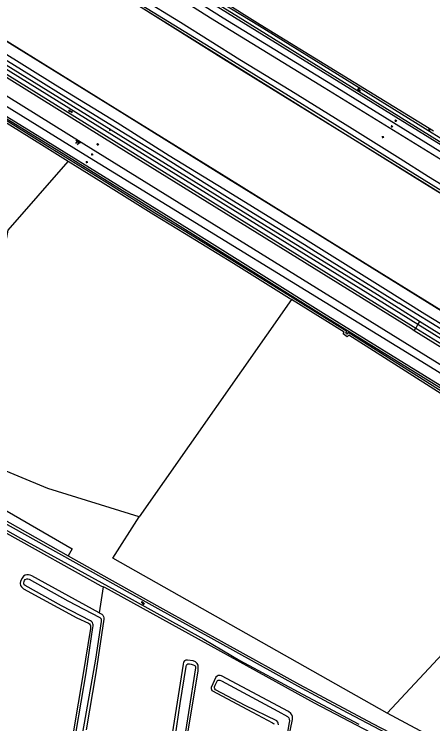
# Model space of a CAD drawing. Extents: x 124000 to 128010, y 398999 to 403000.
# Drawn here: x 125109.7 to 125312.4, y 402120.5 to 402463.9 of the extents above; entities that cross this region are included whole.
import ezdxf

# ---------------------------------------------------------------- set-up
doc = ezdxf.new("R2010")
doc.units = 0
for name, color, linetype in [('gg-knt-BGT kruinlijn', 7, 'Continuous'), ('gg-knt-bovenkant onderkant talud', 7, 'Continuous'), ('gg-knt-verharding', 7, 'Continuous'), ('gg-kntw-bovenkant insteek waterloop', 7, 'Continuous'), ('gg-kntw-waterlijn', 7, 'Continuous'), ('gt-grn-groengrens', 7, 'Continuous'), ('gt-grn-vlakafsluiter', 7, 'Continuous'), ('gt-grn-weggrens', 7, 'Continuous'), ('gt-symb-gesloten verharding', 7, 'Continuous'), ('gt-symb-groenvak', 7, 'Continuous'), ('gt-symb-talud symbool', 7, 'Continuous'), ('gt-symb-watersymbool', 7, 'Continuous'), ('gx-grn-maaiveld', 7, 'Continuous')]:
    doc.layers.add(name, color=color, linetype=linetype)

# ---------------------------------------------------------------- blocks, each defined once
blk = doc.blocks.new('gt0-WA')
at = {"layer": 'gt-symb-watersymbool'}
for centre, start, end in [((-0.32, 0.02), 28.0725, 151.9275), ((0.43, 0.42), 208.0725, 331.9275), ((-0.32, -0.43), 28.0725, 151.9275), ((0.43, -0.03), 208.0725, 331.9275)]:
    blk.add_arc(centre, 0.425, start, end, dxfattribs=at)
blk = doc.blocks.new('gt0-GRVAK')
at = {"layer": 'gt-symb-groenvak'}
for p, q in [((-0.11, 0.19), (-0.23, 0.24)), ((-0.18, 0.15), (0.09, 0.15)), ((-0.09, 0.21), (-0.16, 0.32)), ((-0.05, 0.21), (-0.05, 0.39)), ((0, 0.21), (0.06, 0.32)), ((0.01, 0.19), (0.13, 0.24)), ((0.26, -0.05), (0.2, 0.06)), ((0.3, -0.05), (0.3, 0.13)), ((0.35, -0.05), (0.41, 0.06)), ((-0.25, -0.23), (-0.36, -0.18)), ((-0.32, -0.26), (-0.05, -0.26)), ((-0.23, -0.21), (-0.29, -0.1)), ((-0.18, -0.2), (-0.18, -0.02)), ((-0.14, -0.21), (-0.07, -0.1)), ((-0.12, -0.23), (0, -0.18)), ((0.24, -0.07), (0.12, -0.02)), ((0.17, -0.11), (0.44, -0.11)), ((0.37, -0.07), (0.49, -0.02))]:
    blk.add_line(p, q, dxfattribs=at)
blk = doc.blocks.new('gt0-GESVH1')
at = {"layer": 'gt-symb-gesloten verharding'}
for p, q in [((-0.99, -0.26), (0.01, 0.24)), ((0.01, -0.26), (-0.99, 0.24)), ((0.01, 0.24), (1.01, -0.26)), ((1.01, 0.24), (0.01, -0.26))]:
    blk.add_line(p, q, dxfattribs=at)
blk = doc.blocks.new('gt0-TALUD_1')
at = {"layer": 'gt-symb-talud symbool'}
for p, q in [((-1, -1), (-1, 0)), ((-0.5, -2), (-0.5, 0)), ((0, -1), (0, 0)), ((0.5, -2), (0.5, 0)), ((1, -1), (1, 0))]:
    blk.add_line(p, q, dxfattribs=at)

msp = doc.modelspace()

# ---------------------------------------------------------------- linework, layer by layer
at = {"layer": 'gg-knt-BGT kruinlijn'}
for p, q in [((125204.82, 402461.92), (125171.81, 402482.89)), ((125162.59, 402477.05), (125190.2, 402459.95)), ((125190.2, 402459.95), (125218.91, 402441.95)), ((125259.87, 402428.2), (125204.82, 402461.92)), ((125101.63, 402444.2), (125117.9, 402434.23)), ((125218.91, 402441.95), (125243.6, 402427.01)), ((125117.9, 402434.23), (125137.14, 402422.3)), ((125243.6, 402427.01), (125273.4, 402408.53)), ((125320.76, 402390.69), (125259.87, 402428.2)), ((125137.14, 402422.3), (125163.6, 402405.99)), ((125273.4, 402408.53), (125296.58, 402394.07)), ((125163.6, 402405.99), (125181.24, 402395.34)), ((125181.24, 402395.34), (125211.62, 402376.14)), ((125296.58, 402394.07), (125310.38, 402385.42)), ((125310.38, 402385.42), (125325.36, 402376.05)), ((125211.62, 402376.14), (125223.53, 402368.85)), ((125223.53, 402368.85), (125250.33, 402352.52)), ((125250.33, 402352.52), (125255.58, 402349.04)), ((125255.58, 402349.04), (125275.2, 402336.89)), ((125275.2, 402336.89), (125289.13, 402328.32)), ((125289.13, 402328.32), (125295.89, 402324.09)), ((125328.35, 402304.14), (125295.89, 402324.09))]:
    msp.add_line(p, q, dxfattribs=at)
msp.add_lwpolyline([(125000, 402490.3), (125143.4, 402401.21), (125480.11, 402192.86), (125626.78, 402102.32), (125791.28, 402000)], dxfattribs=at)
at = {"layer": 'gg-knt-bovenkant onderkant talud'}
for points in [[(125956.43, 402000), (125949.9, 402003.99), (125825.12, 402081.88), (125783.68, 402107.41), (125726.06, 402143.29), (125582.24, 402232.05), (125486.2, 402291.55), (125432.2, 402324.88), (125372.48, 402361.87), (125326.78, 402390.69), (125265.89, 402428.2), (125210.84, 402461.92), (125177.83, 402482.89), (125149.94, 402500)], [(125000, 402484.9), (125141.93, 402397.09), (125311.23, 402293.2), (125477.8, 402190.25), (125625.12, 402098.55), (125784.36, 402000)]]:
    msp.add_lwpolyline(points, dxfattribs=at)
at = {"layer": 'gg-knt-verharding'}
msp.add_line((125000.8, 402500), (125304.2, 402312.04), dxfattribs=at)
for points in [[(125004.98, 402500), (125148.89, 402410.68), (125305.24, 402313.86)], [(125304.2, 402312.04), (125316.86, 402304.2), (125483.74, 402200.87), (125599.09, 402129.31)], [(125305.24, 402313.86), (125484.74, 402202.7), (125600.08, 402131.1)]]:
    msp.add_lwpolyline(points, dxfattribs=at)
at = {"layer": 'gg-kntw-bovenkant insteek waterloop'}
for points in [[(125815.77, 402091.27), (125802.78, 402099.11), (125780.21, 402113.03), (125765.59, 402121.76), (125680.79, 402174.5), (125623.5, 402209.98), (125551.97, 402254.73), (125424.72, 402333.37), (125352.77, 402378.05), (125216.45, 402462.33), (125166.85, 402493.07), (125155.92, 402500)], [(125163.68, 402500), (125187.76, 402484.7), (125228.87, 402458.86), (125312.69, 402407.43)], [(125774.62, 402000), (125742.4, 402019.94), (125640.59, 402083.12), (125559.21, 402133.49), (125500, 402170.32), (125411.21, 402225.23), (125336.59, 402271.53), (125259.44, 402319.11), (125197.85, 402357.57), (125130.56, 402399.22), (125000, 402479.59)], [(125135.81, 402392.63), (125125.45, 402399), (125124.14, 402399.88), (125084.85, 402424.26), (125024.89, 402461.18), (125000, 402476.58)], [(125243.98, 402325.76), (125243.01, 402326.36), (125215.82, 402343.29), (125192.24, 402357.71), (125177.29, 402366.77), (125152.76, 402382.2), (125135.81, 402392.63)], [(125386.17, 402237.32), (125383.13, 402239.21), (125314.67, 402281.37), (125271.7, 402308.56), (125270.99, 402307.74), (125269, 402309.21), (125269.46, 402310.02), (125243.98, 402325.76)], [(125000, 402277.65), (125022.87, 402265.26), (125048.42, 402250.41), (125079.13, 402233.77), (125135.88, 402201.81)], [(125135.88, 402201.81), (125147.61, 402195.2), (125180.27, 402176.97), (125212.79, 402158.98), (125247.92, 402139.48), (125283.22, 402120.65), (125317.44, 402102.95), (125354.63, 402083.94), (125388.94, 402065.33), (125424.99, 402045.67), (125443.74, 402035.74), (125448.48, 402034.24), (125452.67, 402032.66), (125455.78, 402030.61), (125459.51, 402027.92), (125462.67, 402026.43)]]:
    msp.add_lwpolyline(points, dxfattribs=at)
at = {"layer": 'gg-kntw-waterlijn'}
for points in [[(125816.28, 402094.55), (125815.38, 402092.98), (125803.05, 402100.57), (125781.02, 402114.22), (125768.23, 402121.87), (125729.27, 402146.18), (125713.79, 402155.94), (125681.32, 402175.73), (125655.23, 402191.88), (125624.29, 402211.15), (125597.57, 402227.66), (125552.5, 402255.58), (125425.25, 402334.22), (125353.3, 402378.9), (125216.98, 402463.18), (125167.38, 402493.92), (125156.45, 402500.85)], [(125157.34, 402502.28), (125187.05, 402483.59), (125228.51, 402458.25), (125312.14, 402406.53)], [(125774.09, 401999.15), (125741.87, 402019.09), (125640.06, 402082.27), (125558.68, 402132.64), (125499.47, 402169.47), (125410.69, 402224.38), (125336.07, 402270.68), (125258.91, 402318.26), (125197.32, 402356.72), (125130.04, 402398.37), (124999.46, 402478.75)], [(125386.7, 402238.17), (125383.66, 402240.05), (125315.2, 402282.22), (125271.5, 402309.86), (125270.84, 402309.1), (125270.31, 402309.49), (125270.81, 402310.36), (125243.54, 402327.21), (125216.35, 402344.14), (125192.76, 402358.56), (125177.81, 402367.62), (125153.29, 402383.05), (125125.99, 402399.85), (125124.68, 402400.72), (125085.37, 402425.11), (125025.41, 402462.03), (125000.52, 402477.43)], [(125312.14, 402406.53), (125326.84, 402397.42), (125341.31, 402388.31)]]:
    msp.add_lwpolyline(points, dxfattribs=at)
at = {"layer": 'gt-grn-groengrens'}
for p, q in [((125106.79, 402359.33), (125135.81, 402392.63)), ((125243.98, 402325.76), (125170.28, 402220.72)), ((125306.04, 402315.19), (125305.24, 402313.86)), ((125303.45, 402310.73), (125304.2, 402312.04)), ((125303.45, 402310.73), (125302.09, 402311.57))]:
    msp.add_line(p, q, dxfattribs=at)
for points in [[(125306.04, 402315.19), (125285.62, 402328.02), (125230.88, 402361.8), (125138.38, 402418.98), (125051.96, 402472.68), (124993.69, 402508.93)], [(125302.09, 402311.57), (125263.1, 402335.88), (125159.34, 402400.03), (125078.02, 402450.58), (125009.45, 402493.07), (124992.09, 402503.71), (124990.88, 402504.46)], [(125170.28, 402220.72), (125125.94, 402234.36), (125084.61, 402251.44), (125072.04, 402267.76), (125095.44, 402300.07), (125101.87, 402333.69), (125106.79, 402359.33)], [(125656.98, 402097.57), (125641.61, 402107.03), (125572.89, 402149.81), (125494.48, 402198.43), (125408.22, 402251.86), (125306.04, 402315.19)], [(125654.36, 402093.21), (125551.36, 402157.16), (125467.68, 402209.02), (125374.12, 402267.04), (125303.45, 402310.73)], [(124990.6, 402290.14), (125031.98, 402266.26), (125137.83, 402205.18), (125135.88, 402201.81)]]:
    msp.add_lwpolyline(points, dxfattribs=at)
at = {"layer": 'gt-grn-vlakafsluiter'}
msp.add_line((125467, 402032.25), (125290.23, 402125.62), dxfattribs=at)
for points in [[(125386.17, 402237.32), (125348.37, 402187.87), (125290.23, 402125.62)], [(125290.23, 402125.62), (125157.44, 402200.65), (125170.28, 402220.72)]]:
    msp.add_lwpolyline(points, dxfattribs=at)
at = {"layer": 'gt-grn-weggrens'}
msp.add_line((125305.24, 402313.86), (125304.2, 402312.04), dxfattribs=at)
at = {"layer": 'gx-grn-maaiveld'}
msp.add_line((125152.78, 402186.8), (125150.81, 402174.27), dxfattribs=at)
for points in [[(125350.88, 402355.62), (125329.46, 402368.87), (125308.56, 402381.81), (125273.47, 402403.54), (125239.75, 402424.43), (125211.1, 402442.16), (125169.81, 402467.85), (125156.49, 402476.04), (125127.75, 402493.86), (125102.46, 402509.47), (125077.18, 402525.17), (125049.49, 402542.3), (125019.51, 402560.9)], [(125350.93, 402355.7), (125329.51, 402368.95), (125308.61, 402381.9), (125273.52, 402403.63), (125239.8, 402424.52), (125211.15, 402442.24), (125169.86, 402467.93), (125156.54, 402476.13), (125127.8, 402493.95), (125102.51, 402509.55), (125077.23, 402525.26), (125049.55, 402542.38), (125019.56, 402560.98)], [(125351.35, 402356.9), (125320.53, 402375.93), (125290.49, 402394.57), (125265, 402410.52), (125235.74, 402428.57), (125207.06, 402446.35), (125177.07, 402464.76), (125156.37, 402477.47), (125129.41, 402494.16), (125102.75, 402510.8), (125073.95, 402528.49), (125044.78, 402546.62), (125021.98, 402560.4)], [(125330.74, 402311.48), (125282.98, 402341.07), (125247.26, 402363.23), (125213.54, 402384.06), (125158.47, 402418.17), (125110.95, 402447.63), (125070.55, 402472.66), (125037.17, 402493.35), (125019.33, 402504.42), (124994.79, 402519.54)], [(125330.79, 402311.57), (125283.03, 402341.16), (125247.31, 402363.31), (125213.59, 402384.15), (125158.53, 402418.25), (125111, 402447.71), (125070.61, 402472.74), (125037.22, 402493.44), (125019.39, 402504.51), (124994.84, 402519.63)], [(125329.52, 402306.06), (125308.58, 402318.8), (125288.24, 402331.46), (125250.72, 402354.91), (125211.21, 402379.18), (125184.81, 402395.37), (125159.6, 402411.37), (125129.72, 402429.59), (125102.1, 402446.59), (125075.56, 402463.28), (125047.95, 402480.38), (125034.88, 402488.47), (124992.27, 402515.13)], [(124979.45, 402282.74), (125014.41, 402263.8), (125151.6, 402187.22), (125152.78, 402186.8)], [(125062.05, 402238.96), (125112.82, 402210.37), (125166.75, 402180.62), (125201.49, 402161.46), (125218.9, 402151.2), (125247.16, 402136.08), (125266.23, 402125.85), (125276.57, 402120.41)], [(125566.19, 401952.5), (125543.08, 401971.03), (125536.02, 401976.77), (125516.49, 401991.31), (125505.85, 401998.79), (125490.44, 402009.51), (125473.03, 402019.52), (125457.99, 402027.54), (125455.58, 402029.04), (125451.17, 402031.82), (125447.72, 402033.36), (125443.28, 402035.15), (125420.59, 402047.11), (125354.07, 402082.89), (125328.47, 402095.94), (125310.94, 402104.83), (125268.72, 402127.14), (125246.99, 402138.8), (125167.46, 402182.84), (125131.23, 402202.95), (125085.73, 402228.3)], [(125150.81, 402174.27), (125118.28, 402192.18), (125117.37, 402192.46), (125116.62, 402192.63), (125115.74, 402192.69), (125114.97, 402192.5), (125114.2, 402191.95), (125113.59, 402190.99), (125112.79, 402189.58), (125112.58, 402188.47), (125112.79, 402187.51), (125113.22, 402186.74), (125114.24, 402185.88), (125139.98, 402171.78), (125145.72, 402169.2), (125146.16, 402168.9), (125146.49, 402168.4), (125146.61, 402167.96), (125146.65, 402167.31), (125146.6, 402166.5), (125146.43, 402165.69), (125143.11, 402144.89), (125135.74, 402100.89)], [(125139.76, 402116.73), (125144.52, 402145.18), (125147.81, 402167.2), (125147.87, 402167.75), (125147.87, 402168.43), (125147.8, 402168.86), (125147.56, 402169.49), (125147.19, 402170.03), (125146.66, 402170.39), (125132.56, 402177.65), (125114.97, 402187.41), (125114.55, 402187.79), (125114.41, 402188.22), (125114.37, 402188.82), (125114.47, 402189.44), (125114.7, 402189.89), (125114.98, 402190.28), (125115.87, 402190.63), (125116.25, 402190.61), (125116.86, 402190.45), (125135.64, 402180.09), (125151.15, 402172.03), (125151.54, 402171.64), (125151.75, 402171.28), (125151.84, 402170.78), (125151.8, 402170.06), (125149.14, 402151.79), (125142.25, 402113.65)], [(125303.92, 402105.13), (125302.95, 402105.55), (125255.19, 402130.52), (125153.63, 402186.5), (125152.78, 402186.8)], [(125150.81, 402174.27), (125152.15, 402173.52), (125152.66, 402173.07), (125152.96, 402172.46), (125153.09, 402171.84), (125153.08, 402171.21), (125149.15, 402145.16), (125144.52, 402117.67)], [(125192.07, 402105.4), (125193.72, 402116.23), (125198.71, 402145.98), (125198.82, 402147.3), (125198.82, 402148.06), (125198.71, 402148.87), (125198.32, 402149.78), (125197.53, 402150.52), (125196.3, 402150.98), (125193.58, 402151.33), (125192.74, 402151.29), (125192.14, 402151), (125191.74, 402150.42), (125191.57, 402149.33), (125186.21, 402115.64), (125185.05, 402108.76), (125184.88, 402108.49)], [(125185.93, 402107.36), (125186.53, 402107.84), (125186.85, 402108.49), (125190.04, 402130.43), (125193.02, 402148.28), (125193.1, 402148.83), (125193.25, 402149.27), (125193.76, 402149.53), (125194.51, 402149.52), (125195.36, 402149.42), (125196.4, 402149.04), (125197.14, 402148.71), (125197.37, 402148.51), (125197.46, 402148.11), (125197.46, 402147.58), (125194.16, 402126.01), (125186.4, 402076.93), (125179.14, 402035.94), (125179.19, 402035.51), (125179.49, 402034.89), (125179.74, 402034.59)], [(125242.7, 402114.04), (125244.39, 402122.57), (125244.47, 402123.39), (125244.44, 402124.07), (125244.21, 402124.81), (125243.66, 402125.57), (125242.59, 402126.43), (125210.11, 402143.8), (125209.47, 402143.93), (125208.98, 402143.94), (125208.4, 402143.84), (125208.01, 402143.65), (125207.32, 402143.02), (125205.12, 402138.08), (125205.06, 402137.61), (125205.2, 402137.08), (125205.46, 402136.57), (125225.11, 402126.1), (125234.82, 402121), (125235.29, 402120.67), (125235.57, 402120.45)], [(125237.65, 402119.97), (125237.59, 402120.86), (125237.44, 402121.34), (125236.84, 402121.9), (125221.55, 402129.42), (125207.21, 402137.05), (125206.89, 402137.46), (125206.74, 402137.91), (125206.71, 402138.48), (125207.04, 402139.3), (125208.15, 402141.43), (125208.41, 402141.63), (125208.88, 402141.7), (125209.31, 402141.63), (125210.06, 402141.4), (125237.3, 402126.62), (125242.02, 402124.03), (125242.4, 402123.77), (125242.67, 402123.41), (125242.87, 402122.83), (125242.95, 402121.99), (125242.9, 402121.21), (125238.56, 402096.22)]]:
    msp.add_lwpolyline(points, dxfattribs=at)

# ---------------------------------------------------------------- block references
at = {"layer": 'gt-symb-gesloten verharding', "rotation": -31.33720572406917}
msp.add_blockref('gt0-GESVH1', (125136.92, 402416.89), dxfattribs=at)
at = {"layer": 'gt-symb-groenvak'}
for p in [(125294.49, 402412.41), (125156.23, 402408.01), (125292.6, 402409.61), (125310.66, 402408.01), (125288.2, 402404.53), (125150.17, 402400.97), (125147.44, 402396.04), (125144.86, 402392.33)]:
    msp.add_blockref('gt0-GRVAK', p, dxfattribs=at)
at = {"layer": 'gt-symb-talud symbool', "xscale": 0.9997924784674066, "yscale": 0.9997924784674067, "rotation": -31.877816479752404}
msp.add_blockref('gt0-TALUD_1', (125141.02, 402402.69), dxfattribs=at)
at = {"layer": 'gt-symb-watersymbool'}
for p, rotation in [((125276.6, 402427.17), -31.720060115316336), ((125171.96, 402179.05), -28.87101790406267)]:
    msp.add_blockref('gt0-WA', p, dxfattribs=dict(at, rotation=rotation))

doc.saveas('drawing.dxf')
